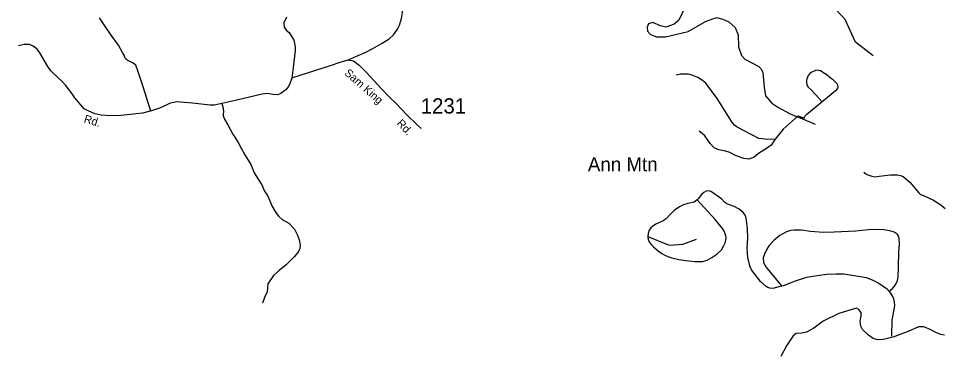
# Model space of a CAD drawing. Extents: x 884530 to 1028605, y 526725 to 653634.
# Drawn here: x 951707 to 959270, y 559043 to 561801 of the extents above; entities that cross this region are included whole.
import ezdxf

# ---------------------------------------------------------------- set-up
doc = ezdxf.new("R2010")
doc.units = 0
for name, color, linetype in [('Exist Geographical Mountain Summit Label', 7, 'Continuous'), ('Exist Hydrographic Creek Single Shore', 7, 'Continuous'), ('Exist Road Non-System Type 51', 7, 'Continuous'), ('Exist Road Secondary Type 41 Attributed', 7, 'Continuous'), ('Exist Road Secondary Type 51 Attributed', 7, 'Continuous'), ('Exist Road Secondary Type 51 Label', 7, 'Continuous'), ('Exist Road Secondary Type 51 Number Label', 7, 'Continuous')]:
    doc.layers.add(name, color=color, linetype=linetype)

msp = doc.modelspace()

# ---------------------------------------------------------------- linework, layer by layer
at = {"layer": 'Exist Hydrographic Creek Single Shore'}
msp.add_lwpolyline([(958710.9, 561495.1), (958564.6, 561606.4), (958479.4, 561791.9), (958342.9, 561939), (958000.5, 562169.1), (957928.9, 562272.2), (957899.3, 562381.2), (957914, 562564.6), (957960.6, 562704.8), (958145.6, 562989.9), (958219.5, 563195.1), (958371.4, 563490.7), (958367.9, 563631.9), (958329.8, 563734.4), (958121.9, 563991.3), (958044.7, 564166.8), (958024.5, 564275.5)], dxfattribs=at)
at = {"layer": 'Exist Road Non-System Type 51'}
msp.add_line((958096.4, 561000.9), (958145.6, 560981.5), dxfattribs=at)
for points in [[(954409.3, 561462.5), (954489.9, 561496.1), (954553.8, 561525.1), (954609.4, 561553.3), (954687.1, 561597.7), (954744.3, 561632.7), (954781, 561666), (954811.8, 561713), (954829.6, 561745.5), (954845.9, 561801.8), (954853.6, 561848.8), (954855.3, 561915.4), (954859.6, 561953.7), (954863, 561976), (954873.2, 562000.8), (954918.5, 562067.4), (954978.3, 562150.2), (954986.8, 562170.7), (954989.8, 562198.1), (954994.5, 562290.2), (954996.2, 562329.5), (955001.4, 562375.6), (955009.9, 562408), (955021.9, 562463.6)], [(952792.2, 561040.1), (952758.1, 561143.4), (952727.3, 561239.1), (952688.9, 561362.1), (952667.7, 561416.7), (952658.1, 561426), (952647.2, 561433), (952634.4, 561440.6), (952618.1, 561446.5), (952604.4, 561452.5), (952590.8, 561462.8), (952581.3, 561476.4), (952572.8, 561499.5), (952562.6, 561517.4), (952525.9, 561581.5), (952466.9, 561662.6), (952408.9, 561748), (952369.5, 561806.9)], [(957906.2, 560811.6), (957846.1, 560807.2), (957772.8, 560816), (957596.7, 560908.3), (957573.5, 560926.6), (957551.9, 560953.7), (957432.3, 561144.4), (957338.1, 561269.2), (957311.9, 561291.1), (957273.6, 561316.2), (957233.1, 561332.7), (957198, 561343.6), (957161.9, 561344.7), (957132.3, 561342.5), (957095.2, 561334.9)], [(958145.6, 560981.5), (958150.3, 560999.9), (958165.3, 561015.9), (958412.4, 561218.1), (958419.5, 561228.3), (958422.3, 561238.1), (958420.4, 561252.7), (958415.2, 561263.4), (958409.5, 561271), (958402.1, 561277.5), (958384.2, 561293.9), (958368.8, 561305.6), (958351.4, 561319.3), (958332.2, 561334.7), (958312, 561348.3), (958298.5, 561358.1), (958282.1, 561369.9), (958273.8, 561372.3), (958264.8, 561375), (958253, 561376.9), (958237.1, 561374.1), (958221.6, 561367), (958207.6, 561360.5), (958192.1, 561349.7), (958176.6, 561332.4), (958165.8, 561306.1), (958163.5, 561291.1), (958163, 561275.2), (958167.7, 561255.5), (958171.5, 561247.5), (958176.1, 561240.9), (958199.2, 561219.3), (958240.8, 561173.4), (958286.7, 561123.2)], [(953372.9, 561103.2), (953385, 561065.4), (953385.9, 561034.8), (953383.4, 561017.9), (953385, 561001.9), (953394.7, 560975.3), (953422.8, 560927.9), (953462.2, 560850.7), (953503.8, 560789.6), (953531.8, 560736.9), (953561.3, 560681), (953610.6, 560602.1), (953638.6, 560534.7), (953669.8, 560482.1), (953701, 560434.5), (953722.5, 560385.1), (953748.7, 560347.3), (953766.9, 560304.6), (953783.3, 560263.4), (953809.6, 560215.8), (953837.5, 560179.6), (953868.8, 560152.1), (953921.8, 560122), (953969.4, 560071), (953993.6, 560021.7), (954008.1, 559983.9), (954014.7, 559941.1), (954011.8, 559913.3), (953997.9, 559883.2), (953965.9, 559844), (953900.9, 559779), (953842.3, 559733.4), (953796.8, 559691.2), (953751.3, 559622.9), (953745.4, 559558.4), (953723.7, 559510.7), (953705.6, 559463.9)], [(958096.4, 561000.9), (957973.1, 560891.5), (957906.2, 560811.6)], [(957906.2, 560811.6), (957875.6, 560761.3), (957836.2, 560732.8), (957771.6, 560693.4), (957735.5, 560661.6), (957691.7, 560647.4), (957650.1, 560652.9), (957582.3, 560676.9), (957536.2, 560701), (957500.1, 560713.1), (957446.5, 560722.9), (957406, 560739.3), (957375.4, 560775.4), (957330.5, 560836.8), (957308.5, 560856.5), (957284.5, 560876.2)], [(958634, 560539.2), (958650.9, 560526.1), (958667.4, 560518.7), (958698.9, 560505.6), (958724.7, 560502.7), (958760.5, 560507.5), (958851.1, 560517.6), (958908.6, 560517.6), (958933.6, 560513.7), (958955.4, 560504.7), (958973.2, 560491.8), (959013, 560456.3), (959055.7, 560405.4), (959084.5, 560370.7), (959099.4, 560357.8), (959121.3, 560348.8), (959204.7, 560311.1), (959263.3, 560272.3), (959300.1, 560241.6)], [(957962, 559605.1), (957936.1, 559598.5), (957888.9, 559586.3), (957862.9, 559589.2), (957848.4, 559593.7), (957833.7, 559601.7), (957785.8, 559641.3), (957713, 559739.1), (957702.3, 559762.5), (957696.3, 559782.8), (957684.5, 559840.5), (957677.6, 559916), (957683.9, 559997.2), (957679.7, 560076.3), (957669.3, 560163.7), (957661.3, 560186.3), (957646, 560207.7), (957611, 560236.6), (957571.4, 560257.4), (957525.7, 560274.1), (957510.9, 560280.1), (957495.6, 560290.6), (957469.5, 560317.7), (957386.2, 560378.1), (957365.4, 560386.4), (957342.5, 560384.4), (957321.6, 560374), (957305, 560359.4), (957275.9, 560319.9), (957268.3, 560313.8), (957244.6, 560294.9), (957190.6, 560282.4), (957155.2, 560272), (957124, 560255.3), (957080.9, 560224.7), (957039.9, 560183.3), (957014.7, 560158), (956988.5, 560140.1), (956954.1, 560124), (956929.6, 560114.4), (956901.3, 560095), (956887.3, 560082.1), (956874.2, 560063.8), (956865.8, 560036.8), (956864.2, 560013.1)], [(956864.2, 560013.1), (956863.8, 560007.6), (956865.8, 559986.8), (956876.3, 559963.9), (956892.6, 559943.4), (956911.3, 559926), (956949.7, 559895.5), (956979.7, 559872.8), (956996.7, 559860.2), (957026.5, 559848), (957061.5, 559836.9), (957117.7, 559824.4), (957176.1, 559816.1), (957248.8, 559807.8), (957311.3, 559807.8), (957330.8, 559812.2), (957348.7, 559818.2), (957388.3, 559839), (957429.9, 559866.1), (957467.3, 559903.6), (957484.3, 559932.1), (957496.5, 559959.8), (957503.1, 559980.9), (957505.3, 560001.4), (957503.5, 560017.1), (957498.7, 560033.7), (957488.2, 560054.6), (957475.7, 560078.4), (957415.9, 560150.1), (957268.3, 560313.8)], [(958840.8, 559562.6), (958869.4, 559585), (958885.6, 559603.4), (958896.5, 559621.7), (958908.3, 559651.1), (958914, 559680.8), (958918.2, 559764), (958920.2, 559886.9), (958926.5, 559949.3), (958922.3, 559997.2), (958911.9, 560024.3), (958899.5, 560037.2), (958882.7, 560047.1), (958847.3, 560057.6), (958797.4, 560065.9), (958743.3, 560070.1), (958672.5, 560065.9), (958568.5, 560055.5), (958389.5, 560047.1), (958302.1, 560045.1), (958198, 560053.4), (958123.1, 560063.8), (958062.6, 560065.2), (958033.2, 560062.2), (958000.3, 560051.3), (957944.1, 560020.1), (957900.3, 559980.6), (957856.6, 559934.8), (957835.8, 559903.6), (957819.1, 559868.1), (957807.8, 559837.6), (957810.8, 559801.6), (957825.3, 559772.4), (957840.8, 559748.8), (957892, 559689.1), (957962, 559605.1)], [(956864.2, 560013.1), (957024.2, 559947), (957042.8, 559941), (957151, 559949.3), (957261.4, 559988.9)], [(958840.8, 559562.6), (958828.3, 559576.2), (958749.5, 559630.8), (958705.6, 559654.1), (958654.3, 559673.9), (958522.8, 559695.9), (958466.3, 559702.5), (958408.2, 559703.7), (958329.8, 559699.6), (958250, 559689.1), (958164.6, 559674.6), (958071, 559645.4), (958029, 559627.7), (957981.5, 559610.1), (957962, 559605.1)], [(958862.7, 559194.1), (958866.1, 559329), (958884.9, 559426.8), (958887.7, 559447.8), (958884.9, 559470.6), (958878.2, 559499.1), (958870.1, 559520.4), (958853.6, 559547.6), (958840.8, 559562.6)]]:
    msp.add_lwpolyline(points, dxfattribs=at)
at = {"layer": 'Exist Road Secondary Type 41 Attributed'}
msp.add_lwpolyline([(959295.5, 559203.2), (959265.1, 559208.3), (959224.6, 559225.3), (959176.8, 559247.7), (959125.4, 559271.7), (959082.9, 559270.1), (958997.7, 559231.6), (958928.9, 559206.8), (958881.4, 559189.8), (958795.9, 559168), (958747.4, 559164.4), (958710.5, 559175.3), (958672.8, 559202.8), (958623.6, 559249.2), (958608.4, 559277.5), (958604, 559315.9), (958612, 559360.8), (958610.6, 559387.6), (958591.7, 559412.2), (958572.6, 559424.3), (958429.6, 559380.3), (958299.9, 559315.9), (958223.2, 559260.1), (958163.1, 559227.8), (958122.5, 559219.1), (958080.5, 559215.5), (958053.8, 559198.1), (958000.9, 559115.9), (957953.1, 559027.5)], dxfattribs=at)
at = {"layer": 'Exist Road Secondary Type 51 Attributed'}
for points in [[(957169, 561897.1), (957117.3, 561786.6), (957080.6, 561754.2), (957011.6, 561730.5), (956968.5, 561739.1), (956905.9, 561767.1), (956869.3, 561756.4), (956858.5, 561728.3), (956860.7, 561695.9), (956886.5, 561670), (956936.1, 561650.6), (957009.4, 561650.6), (957194.9, 561693.8), (957335.1, 561775.8), (957427.8, 561808.1), (957479.5, 561795.2), (957527, 561773.6), (957580.3, 561726.1), (957604, 561665.7), (957606.3, 561567.2), (957632, 561498.3), (957657.9, 561465.9), (957774.3, 561405.5), (957796.5, 561380.9), (957807, 561357.6), (957817.5, 561237.2), (957828.2, 561166), (957847.7, 561144.4), (957880, 561105.5), (957929.6, 561073.2), (958030.9, 561019.2), (958082.7, 560995.5), (958110.7, 560984.7), (958233.7, 560934)], [(953904.2, 561810.7), (953891.3, 561787), (953880.8, 561769), (953880.5, 561756.8), (953884.8, 561728.7), (953902, 561702.8), (953923.6, 561685.6), (953962.4, 561623), (953973.2, 561569.1), (953973.2, 561538.8), (953958.2, 561397.9), (953947, 561310.3)], [(953947, 561310.3), (953931.9, 561272.6), (953918.9, 561242.1), (953896.8, 561214.4), (953856.1, 561185.7), (953828.4, 561175.6), (953794.7, 561176), (953746.7, 561184.4), (953704.2, 561179.7), (953496.8, 561131.2), (953372.9, 561103.2), (953309.3, 561090.6), (953278.8, 561089.6), (953133.3, 561105.2), (953002.8, 561115.9), (952944.8, 561104), (952869.7, 561068.4), (952795.9, 561042), (952722, 561024.9), (952546, 561005.1), (952459, 561001.1), (952383.9, 561006.4), (952332.5, 561019.6), (952277.1, 561043.4), (952245.5, 561060.5), (952215.2, 561094.8), (952170, 561150.9), (952145.9, 561181.9), (952120.9, 561214.9), (952095.8, 561251.8), (952065.5, 561284.8), (952032, 561314.7), (951971.9, 561370.5), (951946.2, 561407.5), (951882.9, 561518.3), (951859.2, 561549.9), (951827.6, 561573.7), (951795.9, 561586.9), (951752.4, 561586.9), (951706.3, 561577.6)], [(953947.6, 561313.4), (954264.9, 561414.5), (954343.9, 561443.6), (954409.3, 561462.5), (954451, 561451.9), (954499.1, 561417.7), (954554.5, 561359.5), (954621.5, 561287.9), (954677.8, 561226.9), (954750.8, 561152.9), (954801.6, 561102.1), (954887.1, 561013.9), (954970.2, 560931.6), (955007.6, 560898.8)]]:
    msp.add_lwpolyline(points, dxfattribs=at)

# ---------------------------------------------------------------- texts
at = {"layer": 'Exist Geographical Mountain Summit Label'}
msp.add_text('Ann Mtn', height=114.83, dxfattribs=at).set_placement((956372.5, 560547.1))
at = {"layer": 'Exist Road Secondary Type 51 Label'}
for s, rotation, p in [('Sam King', 318.51191, (954373.1, 561345.4)), ('Rd.', 343.46403, (952237.9, 560949.3)), ('Rd.', 312.84257, (954801.9, 560936.9))]:
    msp.add_text(s, height=65.62, rotation=rotation, dxfattribs=at).set_placement(p)
at = {"layer": 'Exist Road Secondary Type 51 Number Label'}
msp.add_text('1231', height=125, dxfattribs=at).set_placement((955003, 561020.9))

doc.saveas('drawing.dxf')
